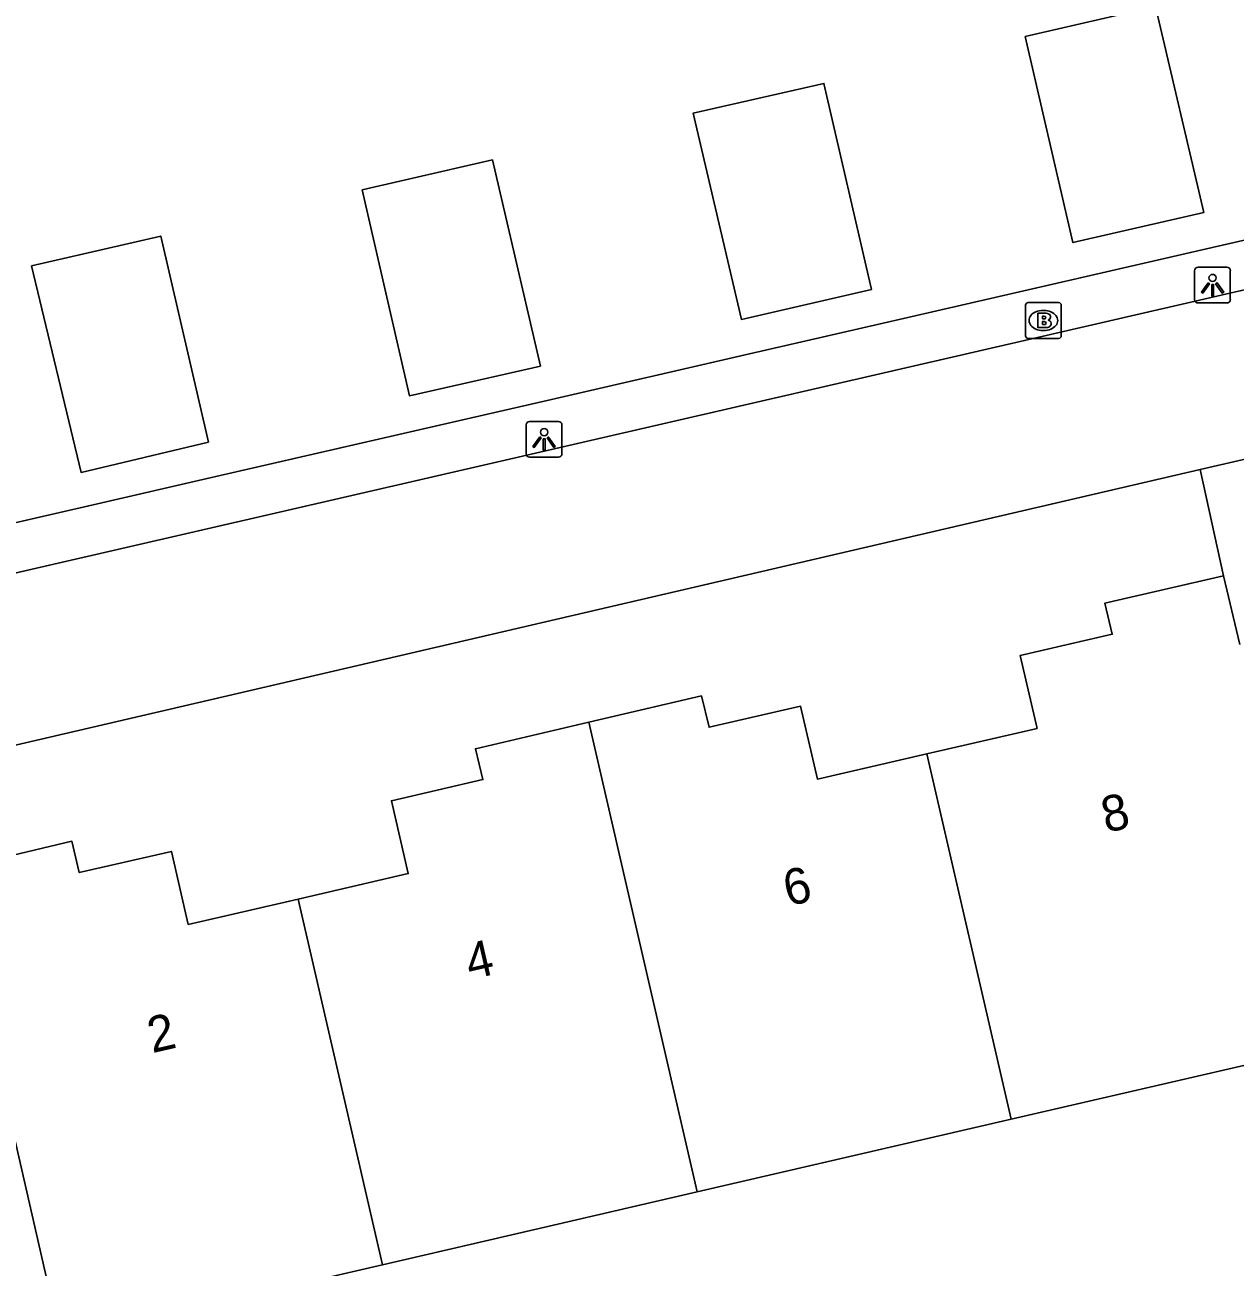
# Model space of a CAD drawing. Extents: x 156414 to 157775, y 382335 to 383765.
# Drawn here: x 156694.98 to 156728.76, y 382850.26 to 382884.93 of the extents above; entities that cross this region are included whole.
import ezdxf

# ---------------------------------------------------------------- set-up
doc = ezdxf.new("R2010")
doc.units = 0
for name, color, linetype in [('IMGEO_Brandkraan', 7, 'Continuous'), ('IMGEO_Lichtpunt', 7, 'Continuous'), ('IMGEO_Pand', 7, 'Continuous'), ('IMGEO_Pand_nummerreeks', 7, 'Continuous'), ('IMGEO_Parkeervlak_open', 7, 'Continuous'), ('IMGEO_Rijbaan_lokaal_open', 7, 'Continuous'), ('IMGEO_Voetpad_open', 7, 'Continuous')]:
    doc.layers.add(name, color=color, linetype=linetype)

msp = doc.modelspace()

# ---------------------------------------------------------------- linework, layer by layer
at = {"layer": 'IMGEO_Brandkraan'}
for p, q in [((156722.908, 382876.257), (156722.908, 382877.109)), ((156722.983, 382877.183), (156723.835, 382877.183)), ((156723.909, 382877.109), (156723.909, 382876.257)), ((156723.396, 382876.963), (156723.421, 382876.963)), ((156723.835, 382876.183), (156722.983, 382876.183)), ((156723.419, 382876.403), (156723.394, 382876.403))]:
    msp.add_line(p, q, dxfattribs=at)
for points in [[(156722.908, 382876.257), (156722.908, 382877.109)], [(156722.983, 382877.183), (156723.835, 382877.183)], [(156723.909, 382877.109), (156723.909, 382876.257)], [(156723.256, 382876.883), (156723.256, 382876.483), (156723.469, 382876.483)], [(156723.487, 382876.883), (156723.256, 382876.883)], [(156723.435, 382876.802), (156723.381, 382876.802), (156723.381, 382876.726)], [(156723.381, 382876.726), (156723.434, 382876.726)], [(156723.443, 382876.65), (156723.381, 382876.65), (156723.381, 382876.569)], [(156723.381, 382876.569), (156723.443, 382876.569)], [(156723.835, 382876.183), (156722.983, 382876.183)]]:
    msp.add_lwpolyline(points, dxfattribs=at)
for centre, radius, start, end in [((156722.985, 382877.107), 0.0765, 91.552, 178.448), ((156722.985, 382877.107), 0.0765, 91.552, 178.448), ((156723.833, 382877.107), 0.0765, 1.552, 88.448), ((156723.833, 382877.107), 0.0765, 1.552, 88.448), ((156723.436, 382876.764), 0.0379, 267.8285, 90.9355), ((156723.491, 382876.738), 0.145, 59.4692, 91.5367), ((156723.516, 382876.785), 0.0922, 285.5137, 58.1501), ((156723.444, 382876.609), 0.0404, 269.8759, 90.5077), ((156723.475, 382876.734), 0.251, 268.6676, 293.5347), ((156723.521, 382876.593), 0.105, 301.3115, 78.989), ((156722.985, 382876.259), 0.0765, 181.552, 268.448), ((156722.985, 382876.259), 0.0765, 181.552, 268.448), ((156723.833, 382876.259), 0.0765, 271.552, 358.448), ((156723.833, 382876.259), 0.0765, 271.552, 358.448)]:
    msp.add_arc(centre, radius, start, end, dxfattribs=at)
for centre, major_axis, ratio, start_param, end_param in [((156723.395, 382876.683), (-0.387, 0.002), 0.722429, 4.712389, 7.853982), ((156723.42, 382876.683), (-0.39, 0.002), 0.717154, 1.570796, 4.712389)]:
    msp.add_ellipse(centre, major_axis=major_axis, ratio=ratio, start_param=start_param, end_param=end_param, dxfattribs=at)
at = {"layer": 'IMGEO_Lichtpunt'}
for p, q in [((156728.533, 382878.168), (156727.725, 382878.168)), ((156728.533, 382878.168), (156727.725, 382878.168)), ((156727.631, 382878.073), (156727.631, 382877.266)), ((156727.631, 382878.073), (156727.631, 382877.266)), ((156728.627, 382877.266), (156728.627, 382878.073)), ((156728.627, 382877.266), (156728.627, 382878.073)), ((156727.725, 382877.172), (156728.533, 382877.172)), ((156727.725, 382877.172), (156728.533, 382877.172)), ((156708.975, 382873.767), (156708.975, 382872.96)), ((156708.975, 382873.767), (156708.975, 382872.96)), ((156709.877, 382873.862), (156709.069, 382873.862)), ((156709.877, 382873.862), (156709.069, 382873.862)), ((156709.971, 382872.96), (156709.971, 382873.767)), ((156709.971, 382872.96), (156709.971, 382873.767)), ((156709.069, 382872.866), (156709.877, 382872.866)), ((156709.069, 382872.866), (156709.877, 382872.866))]:
    msp.add_line(p, q, dxfattribs=at)
for points in [[(156728.005, 382877.737), (156728.044, 382877.709), (156727.856, 382877.447), (156727.818, 382877.474), (156728.005, 382877.737)], [(156728.107, 382877.689), (156728.154, 382877.689), (156728.154, 382877.367), (156728.107, 382877.367), (156728.107, 382877.689)], [(156728.217, 382877.709), (156728.255, 382877.736), (156728.442, 382877.474), (156728.403, 382877.446), (156728.217, 382877.709)], [(156709.349, 382873.431), (156709.388, 382873.403), (156709.2, 382873.141), (156709.162, 382873.168), (156709.349, 382873.431)], [(156709.451, 382873.383), (156709.498, 382873.383), (156709.498, 382873.061), (156709.451, 382873.061), (156709.451, 382873.383)], [(156709.561, 382873.403), (156709.599, 382873.43), (156709.786, 382873.168), (156709.747, 382873.14), (156709.561, 382873.403)]]:
    msp.add_lwpolyline(points, dxfattribs=at)
for centre in [(156728.13, 382877.871), (156709.474, 382873.565)]:
    msp.add_circle(centre, 0.0994, dxfattribs=at)
for centre, start, end in [((156727.725, 382878.073), 90, 180), ((156727.725, 382878.073), 90, 180), ((156728.533, 382878.073), 0, 90), ((156728.533, 382878.073), 0, 90), ((156727.725, 382877.266), 180, 270), ((156727.725, 382877.266), 180, 270), ((156728.533, 382877.266), 270, 0), ((156728.533, 382877.266), 270, 360), ((156709.069, 382873.767), 90, 180), ((156709.069, 382873.767), 90, 180), ((156709.877, 382873.767), 0, 90), ((156709.877, 382873.767), 0, 90), ((156709.069, 382872.96), 180, 270), ((156709.069, 382872.96), 180, 270), ((156709.877, 382872.96), 270, 0), ((156709.877, 382872.96), 270, 360)]:
    msp.add_arc(centre, 0.0946, start, end, dxfattribs=at)
at = {"layer": 'IMGEO_Pand'}
for points in [[(156727.886, 382879.694), (156724.235, 382878.858), (156722.901, 382884.609), (156726.535, 382885.448), (156727.886, 382879.694)], [(156718.614, 382877.547), (156714.979, 382876.713), (156713.637, 382882.47), (156717.283, 382883.301), (156718.614, 382877.547)], [(156709.375, 382875.408), (156705.712, 382874.583), (156704.395, 382880.326), (156708.028, 382881.165), (156709.375, 382875.408)], [(156700.108, 382873.288), (156696.548, 382872.442), (156695.167, 382878.206), (156698.772, 382879.038), (156700.108, 382873.288)], [(156728.433, 382869.555), (156725.125, 382868.797), (156725.333, 382867.925), (156722.763, 382867.332), (156723.233, 382865.298), (156720.152, 382864.587)], [(156728.896, 382867.635), (156728.433, 382869.555)], [(156720.152, 382864.587), (156717.1, 382863.882), (156716.63, 382865.916), (156714.08, 382865.327), (156713.866, 382866.202), (156710.722, 382865.469)], [(156710.722, 382865.469), (156707.555, 382864.73), (156707.766, 382863.868), (156705.212, 382863.279), (156705.681, 382861.242), (156702.612, 382860.534)], [(156713.743, 382852.357), (156710.722, 382865.469)], [(156722.509, 382854.385), (156720.152, 382864.587)], [(156702.612, 382860.534), (156699.54, 382859.826), (156699.07, 382861.863), (156696.497, 382861.27), (156696.293, 382862.149), (156692.966, 382861.356)], [(156695.973, 382848.245), (156692.966, 382861.356)], [(156702.612, 382860.534), (156704.962, 382850.325)], [(156722.509, 382854.385), (156731.46, 382856.456)], [(156713.743, 382852.357), (156722.509, 382854.385)], [(156704.962, 382850.325), (156713.743, 382852.357)], [(156695.973, 382848.245), (156704.962, 382850.325)]]:
    msp.add_lwpolyline(points, dxfattribs=at)
at = {"layer": 'IMGEO_Parkeervlak_open'}
msp.add_lwpolyline([(156728.433, 382869.555), (156727.782, 382872.521)], dxfattribs=at)
at = {"layer": 'IMGEO_Rijbaan_lokaal_open'}
for points in [[(156691.253, 382868.836), (156764.262, 382885.667), (156910.514, 382919.415)], [(156727.782, 382872.521), (156735.184, 382874.23)], [(156727.782, 382872.521), (156692.31, 382864.275)]]:
    msp.add_lwpolyline(points, dxfattribs=at)
at = {"layer": 'IMGEO_Voetpad_open'}
msp.add_lwpolyline([(156764.886, 382887.169), (156763.167, 382886.771), (156752.267, 382884.266), (156749.132, 382883.546), (156746.584, 382882.96), (156743.001, 382882.137), (156737.32, 382880.831), (156733.737, 382880.008), (156728.086, 382878.709), (156724.482, 382877.881), (156718.817, 382876.579), (156715.202, 382875.748), (156709.554, 382874.45), (156705.981, 382873.629), (156700.308, 382872.325), (156696.761, 382871.51), (156691.087, 382870.206), (156690.913, 382870.166)], dxfattribs=at)

# ---------------------------------------------------------------- texts
at = {"layer": 'IMGEO_Pand_nummerreeks'}
for s, p in [('8', (156725.157, 382862.376)), ('6', (156716.281, 382860.327)), ('4', (156707.408, 382858.278)), ('2', (156698.533, 382856.229))]:
    msp.add_text(s, height=1, rotation=13.0007, dxfattribs=at).set_placement(p)

doc.saveas('drawing.dxf')
